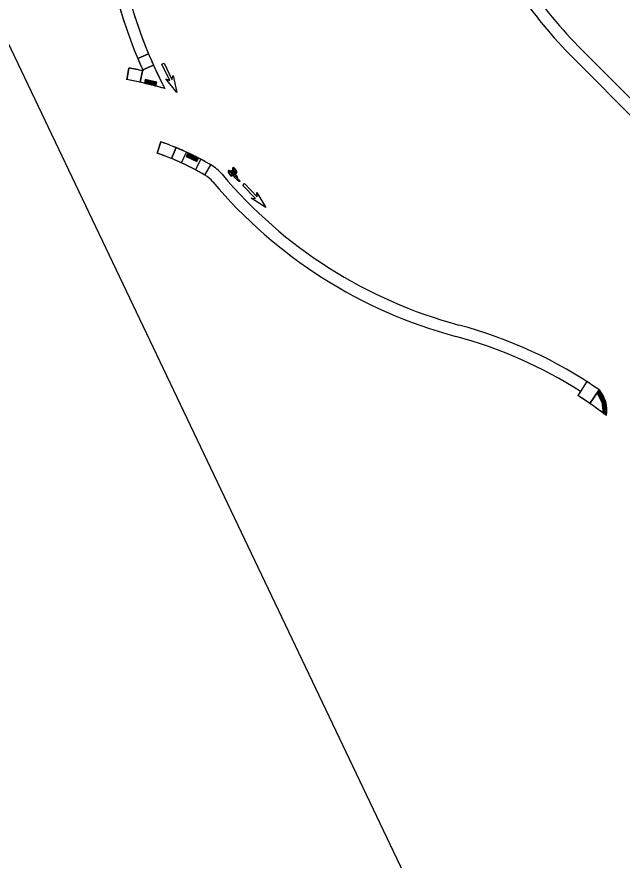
# Model space of a CAD drawing. Extents: x -5665 to 1997148, y 4 to 812485.
# Drawn here: x 1971777.9 to 1972034.2, y 802026.6 to 802383.6 of the extents above; entities that cross this region are included whole.
import ezdxf

# ---------------------------------------------------------------- set-up
doc = ezdxf.new("R2010")
doc.units = 0
for name, color, linetype in [('RD_EX_Bldg_Foundation', 7, 'Continuous'), ('RD_EX_Misc', 7, 'Continuous'), ('RD_PD_SW', 7, 'Continuous')]:
    doc.layers.add(name, color=color, linetype=linetype)

msp = doc.modelspace()

# ---------------------------------------------------------------- linework, layer by layer
at = {"layer": 'RD_EX_Bldg_Foundation'}
for p, q in [((1971839.34, 802363.55), (1971840.28, 802363.99)), ((1971842.63, 802356.61), (1971839.34, 802363.55)), ((1971840.28, 802363.99), (1971843.57, 802357.05)), ((1971843.57, 802357.05), (1971844.06, 802358.76)), ((1971844.06, 802358.76), (1971845.61, 802351.53)), ((1971845.61, 802351.53), (1971840.99, 802357.32)), ((1971840.99, 802357.32), (1971842.63, 802356.61)), ((1971867.8, 802317.05), (1971867.99, 802317.19)), ((1971867.99, 802317.18), (1971867.8, 802317.05)), ((1971867.8, 802317.05), (1971867.99, 802317.18)), ((1971868.76, 802317.71), (1971868.56, 802317.58)), ((1971868.56, 802317.57), (1971868.76, 802317.71)), ((1971869.59, 802318.27), (1971869.78, 802318.41)), ((1971869.79, 802318.4), (1971869.59, 802318.27)), ((1971869.59, 802318.27), (1971869.79, 802318.4)), ((1971870.55, 802318.93), (1971870.35, 802318.8)), ((1971870.35, 802318.79), (1971870.55, 802318.93)), ((1971873.53, 802312.25), (1971874.28, 802312.97)), ((1971878.87, 802306.73), (1971873.53, 802312.25)), ((1971874.28, 802312.97), (1971879.62, 802307.45)), ((1971879.53, 802309.23), (1971883.32, 802302.88)), ((1971879.62, 802307.45), (1971879.53, 802309.23)), ((1971883.32, 802302.88), (1971877.09, 802306.88)), ((1971877.09, 802306.88), (1971878.87, 802306.73))]:
    msp.add_line(p, q, dxfattribs=at)
for points in [[(1971871.49, 802314.34), (1971871.52, 802315.17), (1971871.23, 802316.18), (1971870.9, 802316.36), (1971871.19, 802315.35), (1971870.43, 802316.01), (1971870.72, 802316.64), (1971869.84, 802317.61), (1971869.75, 802317.19), (1971870.18, 802316.67), (1971870.07, 802316.22), (1971869.2, 802318.43), (1971868.81, 802318.51), (1971869.89, 802315.69)], [(1971872.31, 802314.03), (1971872.28, 802313.98), (1971872.26, 802313.95), (1971872.24, 802313.92), (1971872.22, 802313.9), (1971872.2, 802313.88), (1971872.18, 802313.87), (1971872.16, 802313.86), (1971872.13, 802313.86), (1971872.11, 802313.85), (1971872.06, 802313.84), (1971872.03, 802313.84), (1971871.66, 802314.39), (1971871.68, 802314.43), (1971871.7, 802314.46), (1971871.73, 802314.5), (1971871.76, 802314.53), (1971871.8, 802314.55), (1971871.85, 802314.56), (1971871.88, 802314.57), (1971871.91, 802314.57), (1971871.93, 802314.58)]]:
    msp.add_lwpolyline(points, close=True, dxfattribs=at)
for centre, major_axis, ratio, start_param, end_param in [((1971870.08, 802318.58), (-0.78, 1.14), 0.421657, 0.002013, 1.556277), ((1971870.08, 802318.58), (-0.78, 1.14), 0.421657, 4.73092, 6.285191), ((1971870.07, 802318.6), (-0.602, 0.862), 0.327603, 6.281144, 7.855553), ((1971870.07, 802318.6), (-0.602, 0.862), 0.327603, 4.968366, 6.281137), ((1971868.29, 802317.36), (-0.78, 1.14), 0.421657, 0.002013, 1.556277), ((1971868.29, 802317.36), (-0.78, 1.14), 0.421657, 4.73092, 6.285191), ((1971868.27, 802317.38), (-0.602, 0.862), 0.327603, 6.281144, 7.855553), ((1971868.27, 802317.38), (-0.602, 0.862), 0.327603, 4.968366, 6.281137), ((1971868.29, 802317.36), (-0.78, 1.14), 0.421657, 1.55828, 3.143599), ((1971868.27, 802317.38), (-0.602, 0.862), 0.327603, 1.575, 3.139545), ((1971868.27, 802317.38), (-0.602, 0.862), 0.327603, 4.706721, 4.968366), ((1971868.27, 802317.38), (-0.602, 0.862), 0.327603, 3.139551, 4.704089), ((1971868.29, 802317.36), (-0.78, 1.14), 0.421657, 3.205785, 4.728917), ((1971868.29, 802317.36), (-0.78, 1.14), 0.421657, 3.143612, 3.205785), ((1971870.08, 802318.58), (-0.78, 1.14), 0.421657, 1.55828, 3.143599), ((1971870.07, 802318.6), (-0.602, 0.862), 0.327603, 1.575, 3.139545), ((1971870.07, 802318.6), (-0.602, 0.862), 0.327603, 4.706721, 4.968366), ((1971870.07, 802318.6), (-0.602, 0.862), 0.327603, 3.139551, 4.704089), ((1971870.08, 802318.58), (-0.78, 1.14), 0.421657, 3.205785, 4.728917), ((1971870.08, 802318.58), (-0.78, 1.14), 0.421657, 3.143612, 3.205785)]:
    msp.add_ellipse(centre, major_axis=major_axis, ratio=ratio, start_param=start_param, end_param=end_param, dxfattribs=at)
at = {"layer": 'RD_EX_Misc'}
msp.add_line((1971638.06, 802657.71), (1971983.56, 801933.3), dxfattribs=at)
at = {"layer": 'RD_PD_SW'}
for p, q in [((1972169.24, 802216.51), (1972015.58, 802371.19)), ((1972015.58, 802371.19), (1972169.24, 802216.51)), ((1971829.07, 802365.95), (1971833.68, 802367.88)), ((1971833.68, 802367.88), (1971829.07, 802365.95)), ((1971829.07, 802365.95), (1971833.68, 802367.88)), ((1972012.03, 802367.67), (1972165.53, 802213.14)), ((1972012.03, 802367.67), (1972165.53, 802213.14)), ((1971831.18, 802361.09), (1971835.74, 802363.15)), ((1971835.74, 802363.15), (1971831.25, 802361.13)), ((1971831.25, 802361.13), (1971835.74, 802363.15)), ((1971825.27, 802361.92), (1971824.42, 802356.99)), ((1971824.42, 802356.99), (1971825.27, 802361.92)), ((1971831.15, 802360.77), (1971830.1, 802355.88)), ((1971830.1, 802355.88), (1971831.15, 802360.77)), ((1971830.1, 802355.88), (1971831.15, 802360.77)), ((1971838.85, 802330.64), (1971837.23, 802325.91)), ((1971837.23, 802325.91), (1971838.85, 802330.64)), ((1971845.28, 802328.22), (1971843.39, 802323.59)), ((1971843.39, 802323.59), (1971845.28, 802328.22)), ((1971845.28, 802328.22), (1971843.39, 802323.59)), ((1971847.61, 802321.76), (1971849.7, 802326.31)), ((1971855.84, 802323.27), (1971853.49, 802318.86)), ((1971853.49, 802318.86), (1971855.84, 802323.27)), ((1971855.84, 802323.27), (1971853.49, 802318.86)), ((1971857.53, 802316.6), (1971860.06, 802320.92)), ((1971857.53, 802316.6), (1971860.06, 802320.92)), ((1972019.2, 802229.17), (1972016.5, 802224.97)), ((1972019.2, 802229.17), (1972016.5, 802224.97)), ((1972016.5, 802224.97), (1972015.41, 802223.28)), ((1972016.5, 802224.97), (1972015.41, 802223.28)), ((1972024.51, 802225.63), (1972020.53, 802219.87)), ((1972020.53, 802219.87), (1972024.51, 802225.63)), ((1972024.51, 802225.63), (1972020.53, 802219.87))]:
    msp.add_line(p, q, dxfattribs=at)
msp.add_lwpolyline([(1971831.25, 802361.13), (1971831.18, 802361.09)], dxfattribs=at)
for points in [[(1971837.12, 802355.92), (1971832.28, 802357.11), (1971831.9, 802355.55), (1971836.74, 802354.37)], [(1971854.77, 802323.79), (1971850.27, 802325.94), (1971849.58, 802324.5), (1971854.08, 802322.35)], [(1972027.17, 802220.71), (1972024.96, 802225.17), (1972023.53, 802224.46), (1972025.74, 802219.99)], [(1972027.67, 802215.84), (1972027.2, 802220.81), (1972025.61, 802220.66), (1972026.07, 802215.69)]]:
    msp.add_lwpolyline(points, close=True, dxfattribs=at)
for centre, radius in [((1971832.26, 802355.77), 0.146), ((1971832.26, 802355.77), 0.073), ((1971832.38, 802356.25), 0.146), ((1971832.38, 802356.25), 0.073), ((1971832.5, 802356.75), 0.146), ((1971832.5, 802356.75), 0.073), ((1971832.65, 802355.67), 0.146), ((1971832.65, 802355.67), 0.073), ((1971832.77, 802356.16), 0.146), ((1971832.77, 802356.16), 0.073), ((1971832.89, 802356.65), 0.146), ((1971832.89, 802356.65), 0.073), ((1971833.04, 802355.58), 0.146), ((1971833.04, 802355.58), 0.073), ((1971833.16, 802356.06), 0.146), ((1971833.16, 802356.06), 0.073), ((1971833.28, 802356.56), 0.146), ((1971833.28, 802356.56), 0.073), ((1971833.43, 802355.48), 0.146), ((1971833.43, 802355.48), 0.073), ((1971833.55, 802355.97), 0.146), ((1971833.55, 802355.97), 0.073), ((1971833.67, 802356.46), 0.146), ((1971833.67, 802356.46), 0.073), ((1971833.82, 802355.39), 0.146), ((1971833.82, 802355.39), 0.073), ((1971833.94, 802355.87), 0.146), ((1971833.94, 802355.87), 0.073), ((1971834.06, 802356.37), 0.146), ((1971834.06, 802356.37), 0.073), ((1971834.21, 802355.29), 0.146), ((1971834.21, 802355.29), 0.073), ((1971834.33, 802355.78), 0.146), ((1971834.33, 802355.78), 0.073), ((1971834.45, 802356.27), 0.146), ((1971834.45, 802356.27), 0.073), ((1971834.6, 802355.2), 0.146), ((1971834.6, 802355.2), 0.073), ((1971834.71, 802355.68), 0.146), ((1971834.71, 802355.68), 0.073), ((1971834.84, 802356.18), 0.146), ((1971834.84, 802356.18), 0.073), ((1971834.98, 802355.1), 0.146), ((1971834.98, 802355.1), 0.073), ((1971835.1, 802355.59), 0.146), ((1971835.1, 802355.59), 0.073), ((1971835.22, 802356.08), 0.146), ((1971835.22, 802356.08), 0.073), ((1971835.37, 802355.01), 0.146), ((1971835.37, 802355.01), 0.073), ((1971835.49, 802355.49), 0.146), ((1971835.49, 802355.49), 0.073), ((1971835.61, 802355.98), 0.146), ((1971835.61, 802355.98), 0.073), ((1971835.76, 802354.91), 0.146), ((1971835.88, 802355.39), 0.146), ((1971835.88, 802355.39), 0.073), ((1971836, 802355.89), 0.146), ((1971836, 802355.89), 0.073), ((1971836.27, 802355.3), 0.146), ((1971836.27, 802355.3), 0.073), ((1971836.39, 802355.79), 0.146), ((1971836.39, 802355.79), 0.073), ((1971836.66, 802355.2), 0.146), ((1971836.66, 802355.2), 0.073), ((1971836.78, 802355.7), 0.146), ((1971836.78, 802355.7), 0.073), ((1971835.76, 802354.91), 0.073), ((1971836.15, 802354.81), 0.146), ((1971836.15, 802354.81), 0.073), ((1971836.54, 802354.72), 0.146), ((1971836.54, 802354.72), 0.073), ((1971849.98, 802324.63), 0.146), ((1971849.98, 802324.63), 0.073), ((1971850.2, 802325.08), 0.146), ((1971850.2, 802325.08), 0.073), ((1971850.34, 802324.46), 0.146), ((1971850.41, 802325.54), 0.146), ((1971850.34, 802324.46), 0.073), ((1971850.41, 802325.54), 0.073), ((1971850.56, 802324.91), 0.146), ((1971850.56, 802324.91), 0.073), ((1971850.7, 802324.29), 0.146), ((1971850.78, 802325.37), 0.146), ((1971850.7, 802324.29), 0.073), ((1971850.78, 802325.37), 0.073), ((1971850.92, 802324.74), 0.146), ((1971850.92, 802324.74), 0.073), ((1971851.06, 802324.12), 0.146), ((1971851.14, 802325.2), 0.146), ((1971851.06, 802324.12), 0.073), ((1971851.14, 802325.2), 0.073), ((1971851.28, 802324.57), 0.146), ((1971851.28, 802324.57), 0.073), ((1971851.42, 802323.94), 0.146), ((1971851.5, 802325.03), 0.146), ((1971851.42, 802323.94), 0.073), ((1971851.5, 802325.03), 0.073), ((1971851.64, 802324.39), 0.146), ((1971851.64, 802324.39), 0.073), ((1971851.79, 802323.77), 0.146), ((1971851.86, 802324.85), 0.146), ((1971851.79, 802323.77), 0.073), ((1971851.86, 802324.85), 0.073), ((1971852, 802324.22), 0.146), ((1971852, 802324.22), 0.073), ((1971852.15, 802323.6), 0.146), ((1971852.22, 802324.68), 0.146), ((1971852.15, 802323.6), 0.073), ((1971852.22, 802324.68), 0.073), ((1971852.36, 802324.05), 0.146), ((1971852.36, 802324.05), 0.073), ((1971852.51, 802323.43), 0.146), ((1971852.58, 802324.51), 0.146), ((1971852.51, 802323.43), 0.073), ((1971852.58, 802324.51), 0.073), ((1971852.72, 802323.88), 0.146), ((1971852.72, 802323.88), 0.073), ((1971852.87, 802323.26), 0.146), ((1971852.94, 802324.34), 0.146), ((1971852.87, 802323.26), 0.073), ((1971852.94, 802324.34), 0.073), ((1971853.08, 802323.71), 0.146), ((1971853.08, 802323.71), 0.073), ((1971853.23, 802323.08), 0.146), ((1971853.3, 802324.16), 0.146), ((1971853.23, 802323.08), 0.073), ((1971853.3, 802324.16), 0.073), ((1971853.44, 802323.53), 0.146), ((1971853.44, 802323.53), 0.073), ((1971853.59, 802322.91), 0.146), ((1971853.66, 802323.99), 0.146), ((1971853.59, 802322.91), 0.073), ((1971853.66, 802323.99), 0.073), ((1971853.81, 802323.36), 0.146), ((1971853.81, 802323.36), 0.073), ((1971854.02, 802323.82), 0.146), ((1971854.02, 802323.82), 0.073), ((1971854.17, 802323.19), 0.146), ((1971854.17, 802323.19), 0.073), ((1971854.39, 802323.65), 0.146), ((1971854.39, 802323.65), 0.073), ((1971853.95, 802322.74), 0.146), ((1971853.95, 802322.74), 0.073), ((1972023.93, 802224.32), 0.146), ((1972023.93, 802224.32), 0.073), ((1972024.1, 802223.96), 0.146), ((1972024.1, 802223.96), 0.073), ((1972024.28, 802223.6), 0.146), ((1972024.28, 802223.6), 0.073), ((1972024.37, 802224.54), 0.146), ((1972024.37, 802224.54), 0.073), ((1972024.46, 802223.24), 0.146), ((1972024.46, 802223.24), 0.073), ((1972024.55, 802224.18), 0.146), ((1972024.55, 802224.18), 0.073), ((1972024.64, 802222.89), 0.146), ((1972024.64, 802222.89), 0.073), ((1972024.73, 802223.82), 0.146), ((1972024.73, 802223.82), 0.073), ((1972024.83, 802224.77), 0.146), ((1972024.83, 802224.77), 0.073), ((1972024.91, 802223.47), 0.146), ((1972024.91, 802223.47), 0.073), ((1972025.01, 802224.41), 0.146), ((1972025.01, 802224.41), 0.073), ((1972025.08, 802223.11), 0.146), ((1972025.08, 802223.11), 0.073), ((1972025.18, 802224.05), 0.146), ((1972025.18, 802224.05), 0.073), ((1972025.36, 802223.69), 0.146), ((1972025.36, 802223.69), 0.073), ((1972025.54, 802223.33), 0.146), ((1972025.54, 802223.33), 0.073), ((1972025.72, 802222.98), 0.146), ((1972025.72, 802222.98), 0.073), ((1972024.81, 802222.53), 0.146), ((1972024.81, 802222.53), 0.073), ((1972024.99, 802222.17), 0.146), ((1972024.99, 802222.17), 0.073), ((1972025.17, 802221.81), 0.146), ((1972025.17, 802221.81), 0.073), ((1972025.26, 802222.75), 0.146), ((1972025.26, 802222.75), 0.073), ((1972025.35, 802221.45), 0.146), ((1972025.35, 802221.45), 0.073), ((1972025.44, 802222.39), 0.146), ((1972025.44, 802222.39), 0.073), ((1972025.53, 802221.09), 0.146), ((1972025.53, 802221.09), 0.073), ((1972025.62, 802222.03), 0.146), ((1972025.62, 802222.03), 0.073), ((1972025.7, 802220.74), 0.146), ((1972025.7, 802220.74), 0.073), ((1972025.8, 802221.67), 0.146), ((1972025.8, 802221.67), 0.073), ((1972025.88, 802220.38), 0.146), ((1972025.9, 802222.62), 0.146), ((1972025.93, 802220.38), 0.146), ((1972025.88, 802220.38), 0.073), ((1972025.9, 802222.62), 0.073), ((1972025.97, 802219.98), 0.146), ((1972025.97, 802221.32), 0.146), ((1972025.93, 802220.38), 0.073), ((1972026.01, 802219.59), 0.146), ((1972025.97, 802221.32), 0.073), ((1972025.97, 802219.98), 0.073), ((1972026.07, 802222.26), 0.146), ((1972026.01, 802219.59), 0.073), ((1972026.07, 802222.26), 0.073), ((1972026.15, 802220.96), 0.146), ((1972026.15, 802220.96), 0.073), ((1972026.25, 802221.9), 0.146), ((1972026.25, 802221.9), 0.073), ((1972026.33, 802220.6), 0.146), ((1972026.33, 802220.6), 0.073), ((1972026.43, 802221.54), 0.146), ((1972026.43, 802220.43), 0.146), ((1972026.47, 802220.03), 0.146), ((1972026.43, 802220.43), 0.073), ((1972026.43, 802221.54), 0.073), ((1972026.5, 802219.63), 0.146), ((1972026.47, 802220.03), 0.073), ((1972026.54, 802219.23), 0.146), ((1972026.5, 802219.63), 0.073), ((1972026.61, 802221.18), 0.146), ((1972026.61, 802221.18), 0.073), ((1972026.78, 802220.83), 0.146), ((1972026.78, 802220.83), 0.073), ((1972026.93, 802220.48), 0.146), ((1972026.97, 802220.08), 0.146), ((1972026.93, 802220.48), 0.073), ((1972027.01, 802219.68), 0.146), ((1972026.97, 802220.08), 0.073), ((1972027.05, 802219.28), 0.146), ((1972027.01, 802219.68), 0.073), ((1972026.04, 802219.19), 0.146), ((1972026.08, 802218.79), 0.146), ((1972026.04, 802219.19), 0.073), ((1972026.12, 802218.39), 0.146), ((1972026.08, 802218.79), 0.073), ((1972026.16, 802217.99), 0.146), ((1972026.12, 802218.39), 0.073), ((1972026.19, 802217.6), 0.146), ((1972026.16, 802217.99), 0.073), ((1972026.23, 802217.2), 0.146), ((1972026.19, 802217.6), 0.073), ((1972026.27, 802216.8), 0.146), ((1972026.23, 802217.2), 0.073), ((1972026.31, 802216.4), 0.146), ((1972026.27, 802216.8), 0.073), ((1972026.34, 802216), 0.146), ((1972026.31, 802216.4), 0.073), ((1972026.34, 802216), 0.073), ((1972026.58, 802218.84), 0.146), ((1972026.54, 802219.23), 0.073), ((1972026.61, 802218.44), 0.146), ((1972026.58, 802218.84), 0.073), ((1972026.65, 802218.04), 0.146), ((1972026.61, 802218.44), 0.073), ((1972026.69, 802217.64), 0.146), ((1972026.65, 802218.04), 0.073), ((1972026.73, 802217.24), 0.146), ((1972026.69, 802217.64), 0.073), ((1972026.76, 802216.85), 0.146), ((1972026.73, 802217.24), 0.073), ((1972026.8, 802216.45), 0.146), ((1972026.76, 802216.85), 0.073), ((1972026.84, 802216.05), 0.146), ((1972026.8, 802216.45), 0.073), ((1972026.84, 802216.05), 0.073), ((1972027.08, 802218.88), 0.146), ((1972027.05, 802219.28), 0.073), ((1972027.12, 802218.49), 0.146), ((1972027.08, 802218.88), 0.073), ((1972027.16, 802218.09), 0.146), ((1972027.12, 802218.49), 0.073), ((1972027.2, 802217.69), 0.146), ((1972027.16, 802218.09), 0.073), ((1972027.23, 802217.29), 0.146), ((1972027.2, 802217.69), 0.073), ((1972027.27, 802216.89), 0.146), ((1972027.23, 802217.29), 0.073), ((1972027.31, 802216.49), 0.146), ((1972027.27, 802216.89), 0.073), ((1972027.35, 802216.1), 0.146), ((1972027.31, 802216.49), 0.073), ((1972027.35, 802216.1), 0.073)]:
    msp.add_circle(centre, radius, dxfattribs=at)
for centre, radius, start, end in [((1972134.77, 802489.59), 168, 199.268, 224.8091), ((1972134.77, 802489.59), 168, 199.268, 224.8091), ((1972016.3, 802444.38), 203, 183.6139, 202.7282), ((1972016.3, 802444.38), 203, 183.6139, 204.3349), ((1972016.3, 802444.38), 198, 183.6139, 202.7282), ((1972016.3, 802444.38), 198, 183.6139, 207.4205), ((1972134.77, 802489.59), 173, 199.268, 224.8091), ((1972134.77, 802489.59), 173, 199.268, 224.8091), ((1972016.3, 802444.38), 203, 202.7282, 204.2222), ((1972016.3, 802444.38), 198, 202.7282, 204.2222), ((1972016.3, 802444.38), 198, 204.2222, 207.4205), ((1971800.51, 802219.05), 145, 77.7978, 80.1662), ((1971800.51, 802219.05), 145, 77.7225, 80.1662), ((1971800.51, 802219.05), 145, 77.7225, 77.7978), ((1972016.3, 802444.38), 203, 204.2222, 204.3349), ((1971800.51, 802219.05), 140, 77.7978, 80.1662), ((1971800.51, 802219.05), 140, 73.3801, 80.1662), ((1971800.51, 802219.05), 140, 73.3801, 77.7978), ((1971800.51, 802219.05), 118, 67.699, 71.0364), ((1971800.51, 802219.05), 118, 59.6906, 71.0364), ((1971800.51, 802219.05), 118, 62.0379, 67.699), ((1971800.51, 802219.05), 113, 67.699, 71.0364), ((1971800.51, 802219.05), 113, 59.6906, 71.0364), ((1971800.51, 802219.05), 113, 62.0379, 67.699), ((1971800.51, 802219.05), 118, 59.6906, 62.0379), ((1971850.97, 802305.38), 18, 40.0556, 59.6906), ((1971800.51, 802219.05), 113, 59.6906, 62.0379), ((1971850.97, 802305.38), 13, 40.0556, 59.6906), ((1972016.3, 802444.38), 198, 220.0556, 255.0011), ((1972016.3, 802444.38), 203, 220.0556, 255.0011), ((1971915.37, 802067.67), 192, 55.3591, 75.0011), ((1971915.37, 802067.67), 187, 57.264, 75.0011), ((1971915.37, 802067.67), 192, 55.3591, 57.264), ((1971915.37, 802067.67), 185, 52.6758, 57.264), ((1971915.37, 802067.67), 185, 55.3591, 57.264), ((1972014.21, 802216.91), 13.5, 350.9521, 40.2693), ((1971915.37, 802067.67), 185, 52.6758, 55.3591)]:
    msp.add_arc(centre, radius, start, end, dxfattribs=at)

doc.saveas('drawing.dxf')
